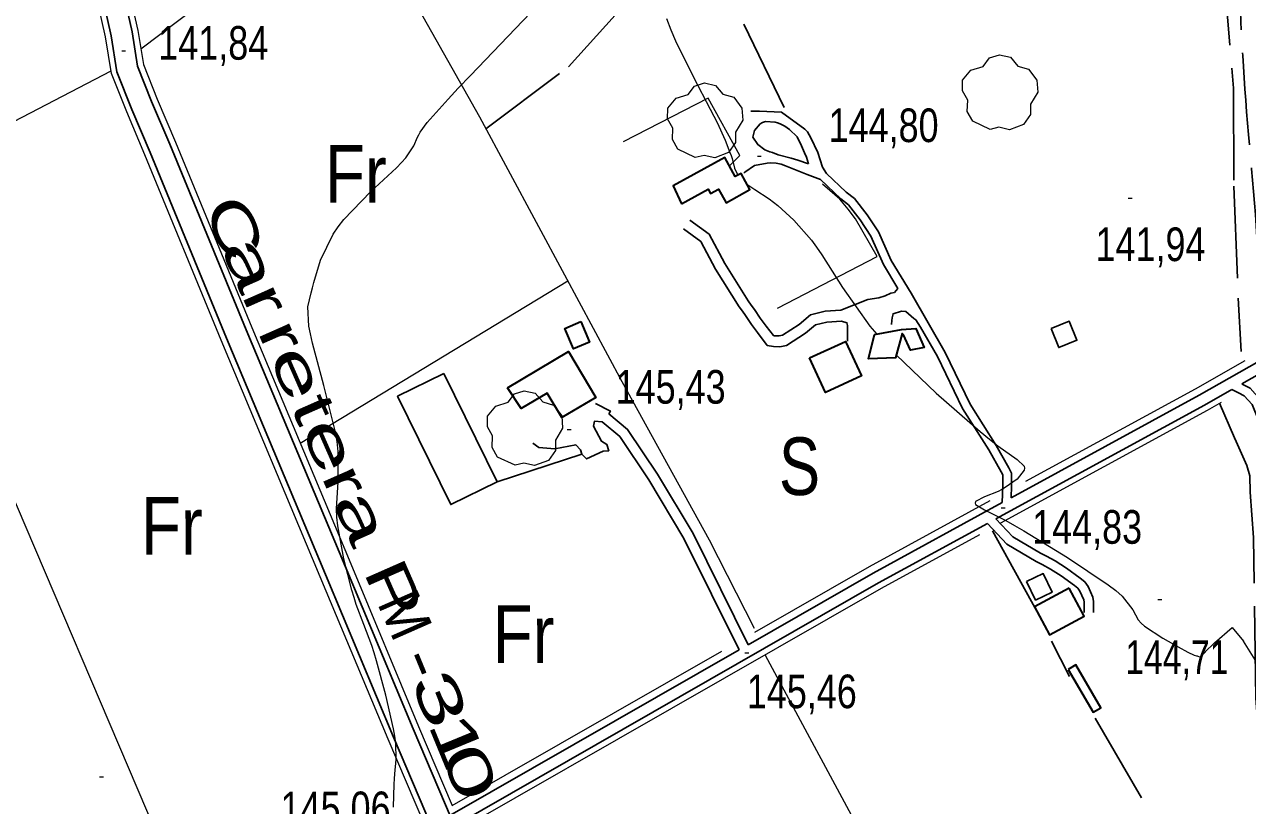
# Model space of a CAD drawing. Extents: x -807245 to 6129983, y -54972206 to 262146364.
# Drawn here: x 488768.8 to 489087.2, y 4383068.3 to 4383271.6 of the extents above; entities that cross this region are included whole.
import ezdxf
from ezdxf.enums import TextEntityAlignment as Align

# ---------------------------------------------------------------- set-up
doc = ezdxf.new("R2010")
doc.units = 0
doc.header["$LTSCALE"] = 4
doc.linetypes.add('LONG_DASHED', pattern=[7.5, 6, -1.5])
doc.linetypes.add('MEDIUM_DASHED', pattern=[4.5, 3, -1.5])
for name, color, linetype, lineweight in [('21', 7, 'Continuous', 25), ('25', 7, 'LONG_DASHED', 25), ('27', 7, 'Continuous', 25), ('29', 7, 'Continuous', 13), ('36', 7, 'Continuous', 25), ('38', 7, 'Continuous', 25), ('47', 7, 'Continuous', 35), ('51', 7, 'Continuous', 13), ('58', 7, 'Continuous', 25), ('7', 7, 'Continuous', 13), ('9', 7, 'Continuous', 13)]:
    doc.layers.add(name, color=color, linetype=linetype, lineweight=lineweight)
doc.layers.add('31', color=7, linetype='Continuous')
doc.layers.add('5', color=7, linetype='Continuous')

msp = doc.modelspace()

# ---------------------------------------------------------------- linework, layer by layer
at = {"layer": '21'}
for points in [[(489036.03, 4383192.44), (489038.02, 4383187.47), (489042.75, 4383189.36), (489040.76, 4383194.33)], [(489029.65, 4383126.57), (489031.97, 4383121.72), (489036.3, 4383123.79), (489033.98, 4383128.64)]]:
    msp.add_lwpolyline(points, close=True, dxfattribs=at)
at = {"layer": '25'}
for p, q in [((488891.84, 4383152.51), (488913.9, 4383159.69)), ((489020.73, 4383139.8), (489032.27, 4383118.81)), ((489036.15, 4383111.04), (489040.85, 4383101.83))]:
    msp.add_line(p, q, dxfattribs=at)
for points in [[(489057.8, 4383460.99), (489063.07, 4383438.88), (489066.82, 4383412.65), (489070.52, 4383388.6), (489073.08, 4383376.42), (489076.19, 4383346.23), (489077.18, 4383333.91), (489078.84, 4383321.59), (489080.58, 4383290.06), (489083.48, 4383254.99), (489083.56, 4383229.48), (489084.73, 4383200.36), (489085.48, 4383186.4)], [(488888.88, 4383244.38), (488910.39, 4383260.56), (488924.98, 4383276.68), (488928.62, 4383280.31), (488935.62, 4383288.41), (488939.58, 4383293.69), (488942.1, 4383298.01), (488943.01, 4383298.6), (488967.77, 4383247.37)], [(489093.52, 4383012.06), (489092.54, 4383049.26), (489089.33, 4383096.18), (489088.68, 4383138.05), (489087.83, 4383149.84), (489087.73, 4383154.04), (489086.94, 4383156.75), (489084.23, 4383163.01), (489083.72, 4383163.99), (489079.87, 4383172.96)], [(489047.48, 4383091.03), (489095.02, 4383009.47), (489097.28, 4382971.33), (489098.51, 4382960.14), (489099.56, 4382944.34)]]:
    msp.add_lwpolyline(points, dxfattribs=at)
at = {"layer": '27'}
msp.add_spline([(491255.21, 4383970.03), (491244.34, 4383967.52), (491230.36, 4383957.66), (491230.81, 4383957.81), (491230.81, 4383957.81), (491220.15, 4383951.47), (491212.7, 4383943.01), (491205.06, 4383944.23), (491184.85, 4383957.71), (491152.82, 4383981.27), (491128.36, 4384004.58), (491128.29, 4384004.88), (491122.26, 4384021.39), (491095.75, 4384034.59), (491071.07, 4384059.32), (491064.71, 4384065.12)], degree=3, dxfattribs=at)
at = {"layer": '29'}
for points in [[(489020.17, 4383244.24), (489015.63, 4383246.36), (489014.22, 4383248.9), (489014.32, 4383251.88), (489012.95, 4383254.29), (489012.99, 4383257.04), (489015.15, 4383259.64), (489018.34, 4383260.64), (489019.99, 4383262.83), (489022.56, 4383263.66), (489025.42, 4383263.01), (489027.37, 4383260.74), (489030.18, 4383259.92), (489032.31, 4383257.07), (489032.55, 4383253.94), (489030.67, 4383250.79), (489030.67, 4383248.11), (489028.85, 4383245.5), (489025.23, 4383244.16), (489022.46, 4383244.79)], [(488943.41, 4383236.94), (488938.87, 4383239.06), (488937.46, 4383241.6), (488937.56, 4383244.58), (488936.19, 4383246.99), (488936.23, 4383249.74), (488938.39, 4383252.34), (488941.58, 4383253.34), (488943.23, 4383255.53), (488945.8, 4383256.36), (488948.66, 4383255.71), (488950.61, 4383253.44), (488953.42, 4383252.62), (488955.55, 4383249.77), (488955.79, 4383246.64), (488953.91, 4383243.49), (488953.91, 4383240.81), (488952.09, 4383238.2), (488948.47, 4383236.86), (488945.7, 4383237.49)], [(488896.51, 4383156.82), (488891.97, 4383158.94), (488890.56, 4383161.48), (488890.66, 4383164.46), (488889.29, 4383166.87), (488889.33, 4383169.62), (488891.49, 4383172.22), (488894.68, 4383173.22), (488896.33, 4383175.41), (488898.9, 4383176.24), (488901.76, 4383175.59), (488903.71, 4383173.32), (488906.52, 4383172.5), (488908.65, 4383169.65), (488908.89, 4383166.52), (488907.01, 4383163.37), (488907.01, 4383160.69), (488905.19, 4383158.08), (488901.57, 4383156.74), (488898.8, 4383157.37)]]:
    msp.add_lwpolyline(points, close=True, dxfattribs=at)
at = {"layer": '36'}
for points in [[(488789.26, 4383277.88), (488791.34, 4383268.61), (488792.84, 4383259.21), (488796.77, 4383249.39), (488801.52, 4383238.21), (488821.38, 4383189.91), (488847.16, 4383128.38), (488864.84, 4383086.09), (488893.05, 4383019.82), (488921.24, 4382953.04), (488941.53, 4382904.29), (488958.63, 4382861.88), (488964.74, 4382848.69)], [(488794.73, 4383278.89), (488796.8, 4383269.66), (488798.23, 4383260.7), (488801.9, 4383251.5), (488806.65, 4383240.36), (488826.51, 4383192.04), (488852.29, 4383130.53), (488869.96, 4383088.25), (488898.16, 4383021.99), (488926.37, 4382955.19), (488946.68, 4382906.4), (488963.73, 4382864.09), (488969.78, 4382851.03)]]:
    msp.add_lwpolyline(points, dxfattribs=at)
at = {"layer": '38'}
msp.add_line((488879.56, 4383065.69), (488954.79, 4383108.77), dxfattribs=at)
for points in [[(488977.55, 4383232.79), (488976.49, 4383234.45), (488975.33, 4383238.22), (488973.5, 4383242.07), (488972.62, 4383243.65), (488971.95, 4383244.33), (488965.85, 4383248.75), (488960.15, 4383248.97), (488957.9, 4383248.99)], [(489025.59, 4383148.34), (489074.55, 4383175.06), (489122.03, 4383201.97), (489129.23, 4383206.09), (489135.11, 4383210.88), (489143.76, 4383216.32), (489153.53, 4383222.06), (489160.44, 4383225.09), (489174.35, 4383231.95), (489192.81, 4383241.7)], [(489085.68, 4383177.98), (489123.49, 4383199.41), (489130.9, 4383203.66), (489136.83, 4383208.48), (489145.29, 4383213.81), (489154.86, 4383219.43), (489161.68, 4383222.41), (489175.68, 4383229.32), (489195.36, 4383239.71)], [(488976.01, 4383231.17), (488972.49, 4383232.47), (488966.89, 4383234.79), (488965.77, 4383235.18), (488964.5, 4383235.42), (488963, 4383235.51), (488962.1, 4383235.44), (488958.79, 4383234.81), (488956.29, 4383233.11), (488956.07, 4383232.81)], [(488977.55, 4383232.79), (488982.71, 4383227.89), (488984.85, 4383226.25), (488988.12, 4383222.04), (488991.06, 4383217.56), (488994.36, 4383210.08), (488999.56, 4383201.59), (489008.41, 4383186.14), (489014.93, 4383172.73), (489021.76, 4383161.95), (489025.02, 4383156.18), (489025.74, 4383154.81), (489025.71, 4383154.43), (489025.7, 4383153.32), (489025.68, 4383151.51), (489025.59, 4383148.34)], [(488976.01, 4383231.17), (488981.26, 4383226.19), (488983.26, 4383224.65), (488986.3, 4383220.73), (488989.09, 4383216.49), (488992.37, 4383209.04), (488996.17, 4383202.84)], [(488941.98, 4383220.64), (488947.02, 4383216.97), (488951.09, 4383209.3), (488957.17, 4383199.62), (488957.96, 4383198.52), (488958.78, 4383197.38), (488960.33, 4383195.11), (488961.86, 4383193.02), (488963.73, 4383190.59), (488964.02, 4383190.53), (488965.23, 4383190.52), (488966.1, 4383190.67), (488970.45, 4383193.44), (488973.39, 4383195.94), (488977.22, 4383196.9), (488981.3, 4383197.16)], [(488981.3, 4383197.16), (488988.33, 4383199.96), (488991.18, 4383200.38), (488992.84, 4383200.96), (488994.27, 4383201.62), (488995.25, 4383201.83), (488996.17, 4383202.84)], [(489002.03, 4383192.79), (489000.8, 4383194.72), (489000.27, 4383195.02), (488998.19, 4383196.85), (488997.07, 4383196.93), (488994.89, 4383196.28), (488994.65, 4383195.24), (488994.57, 4383194.49), (488994.48, 4383193.44)], [(488981.49, 4383194.34), (488982.86, 4383193.94), (488983, 4383193.19), (488982.99, 4383192.44), (488983.03, 4383189.14)], [(489002.03, 4383192.79), (489006.43, 4383185.1), (489012.97, 4383171.64), (489019.84, 4383160.8), (489023.06, 4383155.11), (489023.46, 4383154.33), (489023.47, 4383153.34), (489023.45, 4383151.56), (489023.32, 4383147.11)], [(489021.66, 4383142.85), (489075.98, 4383172.49), (489083.1, 4383176.53)], [(489083.1, 4383176.53), (489084.82, 4383175.7), (489086.3, 4383174.94), (489088.38, 4383172.61), (489091.47, 4383164.89), (489094.55, 4383158), (489109.06, 4383128.06), (489117.56, 4383109.05), (489121.76, 4383100.71), (489126.91, 4383091.56), (489133.3, 4383079.65), (489140.95, 4383065.14), (489142.19, 4383063.12), (489143.22, 4383060.91), (489145.27, 4383057.91), (489146.56, 4383056.44)], [(488920.95, 4383170.19), (488921.3, 4383170.94), (488917.42, 4383172.93)], [(488919.21, 4383168.1), (488917.15, 4383168.28), (488916.91, 4383167.01), (488919.04, 4383163.09), (488920.38, 4383162.25), (488920.88, 4383160.59), (488919.46, 4383160.53), (488915.08, 4383158.48), (488913.9, 4383159.69), (488913.53, 4383160.82), (488912.35, 4383162.11), (488906.86, 4383161.12), (488902.66, 4383161.47), (488901.1, 4383162.54)], [(488919.21, 4383168.1), (488923.75, 4383164.32), (488931.31, 4383153.03), (488940.45, 4383137.73), (488954.79, 4383108.77)], [(488920.95, 4383170.19), (488925.8, 4383166.16), (488933.61, 4383154.49), (488942.85, 4383139.04), (488957.14, 4383110.11)], [(488957.14, 4383110.11), (488989.69, 4383128.75), (489023.32, 4383147.11)], [(489021.66, 4383142.85), (489026.05, 4383138.24), (489033.29, 4383133.91), (489034.85, 4383133.15), (489037.1, 4383131.92), (489040.03, 4383130.06), (489043.62, 4383127.46), (489044.78, 4383126.51), (489045.65, 4383125.3), (489046.93, 4383122.51), (489047.08, 4383121.37), (489047.05, 4383118.5)], [(488880.72, 4383062.96), (488991.13, 4383126.19), (489019.44, 4383141.64)], [(489019.44, 4383141.64), (489024.5, 4383136.3), (489032.12, 4383131.76), (489033.72, 4383130.97), (489035.86, 4383129.8), (489038.66, 4383128.03), (489042.12, 4383125.52), (489042.97, 4383124.82), (489043.52, 4383124.06), (489044.54, 4383121.82), (489044.62, 4383121.22), (489044.6, 4383118.52)]]:
    msp.add_lwpolyline(points, dxfattribs=at)
msp.add_lwpolyline([(488972.9, 4383235.32), (488970.13, 4383236.25), (488968.34, 4383236.72), (488964.97, 4383237.66), (488963.55, 4383238.2), (488962.81, 4383238.36), (488961.54, 4383238.9), (488959.68, 4383240.27), (488958.35, 4383242.24), (488958.82, 4383243.96), (488960.26, 4383245.67), (488960.87, 4383246.04), (488961.7, 4383246.33), (488964.24, 4383246.15), (488964.84, 4383245.99), (488965.51, 4383245.68), (488966.71, 4383245.07), (488967.97, 4383244.23), (488969.9, 4383242.33), (488971.08, 4383239.99), (488971.88, 4383238.11), (488972.39, 4383236.98)], close=True, dxfattribs=at)
at = {"layer": '38', "linetype": 'MEDIUM_DASHED'}
for points in [[(488940.32, 4383218.37), (488944.85, 4383215.08), (488948.67, 4383207.9), (488954.85, 4383198.06), (488955.69, 4383196.89), (488956.49, 4383195.77), (488958.04, 4383193.5), (488959.62, 4383191.34), (488962.14, 4383188.02), (488963.73, 4383187.7), (488965.45, 4383187.68), (488967.14, 4383187.98), (488972.12, 4383191.17), (488974.71, 4383193.36), (488977.66, 4383194.09), (488981.49, 4383194.34)], [(489085.68, 4383177.98), (489085.89, 4383177.88), (489087.81, 4383176.9), (489090.48, 4383173.9), (489093.71, 4383165.84), (489096.76, 4383159.03), (489105.48, 4383141.04)]]:
    msp.add_lwpolyline(points, dxfattribs=at)
at = {"layer": '38', "linetype": 'LONG_DASHED'}
msp.add_spline([(488955.84, 4383718.93), (488982.19, 4383676.49), (488994.16, 4383653.7), (489004.69, 4383635.88), (489010.58, 4383619.45), (489020.22, 4383596.54), (489030.59, 4383571.89), (489036.84, 4383553.59), (489043.46, 4383535.81), (489049.64, 4383512.03), (489055.75, 4383487.95), (489061.98, 4383468.82), (489067.02, 4383449.79), (489070.82, 4383428.51), (489074.72, 4383407.91), (489078.13, 4383385.07), (489080.63, 4383367.11), (489082.86, 4383338.57), (489084.43, 4383298.57), (489086.67, 4383251.81), (489090.1, 4383204.28), (489089.96, 4383184.77)], degree=3, dxfattribs=at)
at = {"layer": '47'}
for points in [[(488939.85, 4383224.89), (488946.72, 4383228.72), (488947.37, 4383227.54), (488949.45, 4383228.7), (488951.43, 4383225.12), (488957.65, 4383228.56), (488955.31, 4383232.78), (488953.79, 4383231.95), (488951.09, 4383236.89), (488937.63, 4383229.55)], [(488913.61, 4383194.21), (488915.89, 4383188.88), (488911.73, 4383187.1), (488909.45, 4383192.43)], [(488990.02, 4383190.86), (488997.09, 4383192.13), (489000.84, 4383192.46), (489002.96, 4383187.49), (488999.43, 4383186.78), (488997.6, 4383190.78), (488997.23, 4383191.08), (488995.51, 4383184.8), (488988.53, 4383184.5)], [(488973.15, 4383184.75), (488982.52, 4383189.08), (488986.67, 4383180.1), (488977.3, 4383175.77)], [(488894.51, 4383177.02), (488910.37, 4383186.44), (488917.48, 4383174.46), (488908.65, 4383169.23), (488904.85, 4383175.63), (488898.07, 4383171.61)], [(489040.74, 4383124.87), (489031.72, 4383120.02), (489035.65, 4383112.7), (489044.67, 4383117.55)], [(489040.5, 4383103.71), (489047.01, 4383092.54), (489049.01, 4383093.71), (489042.5, 4383104.88)]]:
    msp.add_lwpolyline(points, close=True, dxfattribs=at)
at = {"layer": '51'}
for p, q in [((488840.56, 4383162.58), (488910.23, 4383204.87)), ((488761.78, 4383157.78), (488815.3, 4383032.68)), ((488880.15, 4383068.29), (488950.31, 4383108.46))]:
    msp.add_line(p, q, dxfattribs=at)
for points in [[(488799.1, 4383265.25), (488858.82, 4383310.29), (488966.47, 4383389.41), (489059.13, 4383462.03)], [(488853.91, 4383306.59), (488887.21, 4383247.47), (488909.4, 4383206.41), (488924.31, 4383178.63), (488947.03, 4383137.41), (488958.7, 4383114.47)], [(488796.27, 4383279.17), (488798.34, 4383269.95), (488799.75, 4383261.12), (488803.35, 4383252.1), (488808.09, 4383240.96), (488827.96, 4383192.64), (488853.73, 4383131.13), (488871.4, 4383088.86), (488880.15, 4383068.29)], [(488873.01, 4383063.18), (488863.5, 4383085.52), (488845.81, 4383127.82), (488820.03, 4383189.35), (488800.17, 4383237.65), (488795.42, 4383248.83), (488791.43, 4383258.82), (488789.91, 4383268.34), (488787.82, 4383277.61)], [(488203.56, 4382853.51), (488166.51, 4382894.37), (488221.54, 4382930.65), (488249.34, 4382947.89), (488336.74, 4383000.61), (488454.59, 4383071.67), (488553.15, 4383130.04), (488642.92, 4383179.51), (488734.42, 4383229.93), (488791.34, 4383259.46)], [(488952.34, 4383234.8), (488954.99, 4383237.47), (488946.76, 4383252.35), (488924.65, 4383240.97)], [(488964.82, 4383197.75), (488990.78, 4383211.18), (488985.11, 4383220.93), (488983.19, 4383223.5), (488981.05, 4383226.07), (488979.71, 4383227.22), (488976.51, 4383229.95)], [(489029.49, 4383152.7), (489073.6, 4383176.76), (489086.55, 4383184.11)], [(489022.94, 4383141.83), (489076.71, 4383171.17), (489080.41, 4383173.27)], [(488958.95, 4383113.41), (488988.73, 4383130.46), (489020.18, 4383147.62)], [(488882.69, 4383062.35), (488991.87, 4383124.87), (489017.44, 4383138.82)], [(488929.96, 4382950.66), (489017.97, 4383002.76), (488961.69, 4383107.31)]]:
    msp.add_lwpolyline(points, dxfattribs=at)
at = {"layer": '58'}
msp.add_lwpolyline([(488877.98, 4383180.73), (488891.84, 4383152.51), (488879.76, 4383146.58), (488865.9, 4383174.8)], close=True, dxfattribs=at)
at = {"layer": '7'}
for p, q in [((488794.11, 4383264.73), (488795.11, 4383264.73)), ((488959.59, 4383237.27), (488960.59, 4383237.27)), ((489056.1, 4383226.34), (489057.1, 4383226.34)), ((488910.09, 4383166.11), (488911.09, 4383166.11)), ((489023.07, 4383145.77), (489024.07, 4383145.77)), ((489063.84, 4383121.9), (489064.84, 4383121.9)), ((488956.32, 4383107.97), (488957.32, 4383107.97)), ((488788.36, 4383075.74), (488789.36, 4383075.74))]:
    msp.add_line(p, q, dxfattribs=at)
at = {"layer": '9'}
for points in [[(488868.03, 4383236.88), (488870.14, 4383239.98), (488871.07, 4383242.18), (488871.43, 4383242.83), (488871.84, 4383243.5), (488873.66, 4383246.08), (488879.06, 4383252.1), (488881.71, 4383254.94), (488884.88, 4383258.28), (488900.49, 4383274.61)], [(488935.88, 4383273.09), (488937.07, 4383270.18), (488938.29, 4383267.33), (488943.03, 4383257.63), (488947.3, 4383249.53), (488948.24, 4383247.68), (488949.08, 4383246.02), (488951.2, 4383241.45), (488952.44, 4383238.25), (488952.72, 4383237.43), (488952.97, 4383236.66), (488953.64, 4383234.12), (488954.51, 4383232.34)], [(488864.88, 4383067.84), (488865.03, 4383073.8), (488865.11, 4383075.2), (488865.19, 4383076.49), (488865.59, 4383080.21), (488865.46, 4383084.6), (488865.22, 4383086.31), (488864.88, 4383088.24), (488862.89, 4383096.97), (488860.44, 4383105.96), (488859.8, 4383108.04), (488859.18, 4383109.95), (488857.12, 4383115.39), (488855.15, 4383120.63), (488854.58, 4383122.41), (488854.01, 4383124.33), (488851.9, 4383132.49), (488850.36, 4383141.1), (488850.15, 4383143.31), (488850.04, 4383145.45), (488850.43, 4383152.54), (488850.48, 4383160.4), (488850.16, 4383163.02), (488849.69, 4383165.83), (488846.75, 4383177.59), (488843.74, 4383188.63), (488843.22, 4383191), (488842.83, 4383193.07), (488842.54, 4383198.03), (488843.42, 4383201.73), (488843.76, 4383203), (488844.15, 4383204.38), (488845.9, 4383210.24), (488849.13, 4383216.95), (488850.45, 4383218.86), (488851.95, 4383220.8), (488858.91, 4383227.97), (488865.6, 4383234.27), (488866.93, 4383235.65), (488868.03, 4383236.88)], [(488956.86, 4383229.98), (488958.89, 4383228.59), (488962.65, 4383226.15), (488963.75, 4383225.32), (488964.86, 4383224.43), (488969.07, 4383220.66), (488973.65, 4383215.41), (488975, 4383213.59), (488976.39, 4383211.6), (488981.71, 4383203.1), (488988.83, 4383193.07), (488990.63, 4383190.97)], [(488995.71, 4383185.54), (489006.08, 4383175.56), (489017.55, 4383165.6), (489019.99, 4383163.58), (489022.12, 4383161.86), (489027.18, 4383158.31), (489029.01, 4383156.62), (489029.1, 4383156.09), (489029.02, 4383155.52), (489027.23, 4383153.24), (489024.11, 4383151.02), (489023.2, 4383150.5), (489022.26, 4383150.01), (489018.66, 4383148.59), (489016.37, 4383147.37), (489016.26, 4383147), (489016.38, 4383146.63), (489018.68, 4383145.21), (489024.28, 4383142.41), (489026.48, 4383141.17), (489028.96, 4383139.72), (489040.25, 4383132.84), (489050.85, 4383125.75), (489052.9, 4383124.19), (489054.56, 4383122.8), (489057.34, 4383119.19), (489058.69, 4383116.56), (489059.44, 4383115.77), (489060.36, 4383114.96), (489065.07, 4383111.84), (489069.86, 4383109.17), (489070.83, 4383108.65), (489071.64, 4383108.22), (489073.3, 4383107.43), (489073.91, 4383107.25), (489074.05, 4383107.2), (489074.19, 4383107.15), (489074.63, 4383106.97), (489075, 4383106.95), (489075.11, 4383107.01), (489075.2, 4383107.09), (489075.55, 4383107.59), (489076.92, 4383109.07), (489077.66, 4383109.76), (489078.56, 4383110.58), (489083.12, 4383114.57), (489086.12, 4383111.05)], [(489155.28, 4383058.99), (489150.04, 4383059.7), (489147.43, 4383060.37), (489144.82, 4383061.18), (489135.41, 4383065.24), (489127.09, 4383069.52), (489125.17, 4383070.46), (489123.42, 4383071.3), (489118.47, 4383073.44), (489114.31, 4383076.25), (489113.05, 4383077.51), (489111.74, 4383078.97), (489106.63, 4383085.99), (489102.57, 4383084.69), (489086.12, 4383111.05)]]:
    msp.add_lwpolyline(points, dxfattribs=at)

# ---------------------------------------------------------------- texts
at = {"layer": '31'}
for s, width, p in [('Fr', 0.85, (488855.05, 4383225.15)), ('S', 0.8, (488970.54, 4383149.08)), ('Fr', 0.85, (488807.17, 4383133.57)), ('Fr', 0.85, (488898.71, 4383105.39))]:
    msp.add_text(s, height=15, dxfattribs=dict(at, width=width)).set_placement(p, align=Align.CENTER)
at = {"layer": '5'}
for s, rotation, width, p in [('C', 293.779, 1.55, (488818.42, 4383216.54)), ('a', 293.779, 1.7, (488822.56, 4383207.15)), ('r', 293.779, 1.55, (488826.73, 4383197.69)), ('r', 293.779, 1.55, (488830.88, 4383188.26)), ('e', 293.779, 1.7, (488835.03, 4383178.84)), ('t', 293.779, 1.55, (488839.19, 4383169.4)), ('e', 293.779, 1.7, (488843.34, 4383159.99)), ('r', 293.779, 1.55, (488847.49, 4383150.56)), ('a', 293.779, 1.7, (488851.63, 4383141.17)), ('P', 293.779, 1.55, (488859.95, 4383122.28)), ('M', 293.779, 0.95, (488862.86, 4383115.66)), ('-', 292.412, 1.5, (488867.92, 4383103.49)), ('3', 292.412, 1.75, (488871.85, 4383093.96)), ('1', 292.412, 1.75, (488876.37, 4383082.99)), ('0', 292.412, 1.75, (488879.71, 4383074.88))]:
    msp.add_text(s, height=10.99, rotation=rotation, dxfattribs=dict(at, width=width)).set_placement(p, align=Align.CENTER)
at = {"layer": '7'}
for s, width, p in [('141,84', 0.8, (488803.62, 4383262.38)), ('144,80', 0.8, (488978.11, 4383240.94)), ('141,94', 0.8, (489047.58, 4383209.97)), ('145,43', 0.8, (488922.68, 4383172.86)), ('144,83', 0.8, (489031.08, 4383136.4)), ('144,71', 0.75, (489055.33, 4383102.52)), ('145,46', 0.8, (488956.82, 4383093.6)), ('145,06', 0.8, (488835.47, 4383063.15))]:
    msp.add_text(s, height=8.75, dxfattribs=dict(at, width=width)).set_placement(p)

doc.saveas('drawing.dxf')
